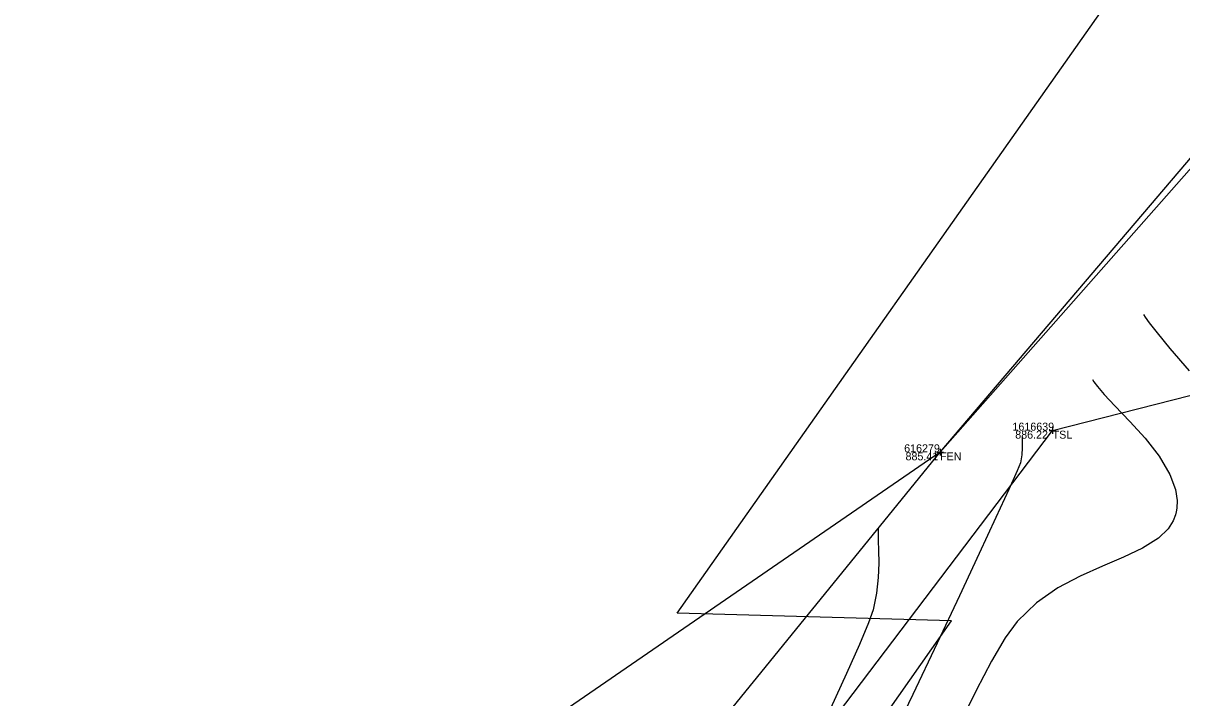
# Model space of a CAD drawing. Extents: x 1957117 to 1971063, y 701601 to 715861.
# Drawn here: x 1963771.2 to 1963821.9, y 707261.6 to 707291.1 of the extents above; entities that cross this region are included whole.
import ezdxf

# ---------------------------------------------------------------- set-up
doc = ezdxf.new("R2010")
doc.units = 0
for name, color, linetype in [('DT_X_Break_Line', 7, 'Continuous'), ('DT_X_Contour_Major', 7, 'Continuous'), ('DT_X_Contour_Minor', 7, 'Continuous'), ('DT_X_TIN_Hull', 7, 'Continuous'), ('PV_P_Drive', 7, 'Continuous'), ('PV_P_Shoulder', 7, 'Continuous'), ('RD_P_Cells', 7, 'Continuous'), ('RS_Raster1', 7, 'Continuous'), ('RW_X_Esmt_RR', 7, 'Continuous'), ('SC_Scratch1', 7, 'Continuous'), ('SC_Shading5', 7, 'Continuous')]:
    doc.layers.add(name, color=color, linetype=linetype)

msp = doc.modelspace()

# ---------------------------------------------------------------- linework, layer by layer
at = {"layer": 'DT_X_Break_Line'}
msp.add_lwpolyline([(1963549.31, 706900.902), (1963567.723, 706925.142), (1963581.753, 706948.682), (1963589.114, 706971.765), (1963604.241, 706992.933), (1963630.24, 707037.886), (1963653.883, 707082.082), (1963697.483, 707112.719), (1963727.123, 707153.396), (1963737.102, 707174.095), (1963750.986, 707197.42), (1963762.997, 707214.654), (1963786.295, 707233.762), (1963816.245, 707273.278), (1963881.4, 707289.893)], dxfattribs=at)
at = {"layer": 'DT_X_Contour_Major'}
msp.add_lwpolyline([(1963808.617, 707268.984), (1963808.613, 707268.904), (1963808.61, 707268.734), (1963808.613, 707268.456), (1963808.626, 707268.046), (1963808.636, 707267.475), (1963808.617, 707266.846), (1963808.545, 707266.163), (1963808.393, 707265.436), (1963808.192, 707264.874), (1963807.794, 707263.924), (1963807.229, 707262.651), (1963806.528, 707261.123)], dxfattribs=at)
msp.add_lwpolyline([(1963808.617, 707268.984), (1963808.613, 707268.904), (1963808.61, 707268.734), (1963808.613, 707268.456), (1963808.626, 707268.046), (1963808.636, 707267.475), (1963808.617, 707266.846), (1963808.545, 707266.163), (1963808.393, 707265.436), (1963808.192, 707264.874), (1963807.794, 707263.924), (1963807.229, 707262.651), (1963806.528, 707261.123)], dxfattribs=at)
at = {"layer": 'DT_X_Contour_Minor'}
for points in [[(1963820.213, 707278.365), (1963820.288, 707278.25), (1963820.469, 707277.995), (1963820.81, 707277.557), (1963821.374, 707276.876), (1963822.22, 707275.891)], [(1963820.213, 707278.365), (1963820.288, 707278.25), (1963820.469, 707277.995), (1963820.81, 707277.557), (1963821.374, 707276.876), (1963822.22, 707275.891)], [(1963817.985, 707275.509), (1963818.05, 707275.411), (1963818.207, 707275.203), (1963818.497, 707274.864), (1963818.962, 707274.367), (1963819.617, 707273.683), (1963820.286, 707272.943), (1963820.897, 707272.164), (1963821.376, 707271.358), (1963821.616, 707270.706), (1963821.688, 707270.216), (1963821.676, 707269.892), (1963821.65, 707269.73), (1963821.616, 707269.591), (1963821.515, 707269.329), (1963821.291, 707268.979), (1963820.87, 707268.575), (1963820.18, 707268.142), (1963819.35, 707267.749), (1963818.426, 707267.354), (1963817.454, 707266.917), (1963816.477, 707266.394), (1963815.541, 707265.744), (1963814.691, 707264.925), (1963814.172, 707264.209), (1963813.57, 707263.19), (1963812.897, 707261.912), (1963812.166, 707260.419)], [(1963817.985, 707275.509), (1963818.05, 707275.411), (1963818.207, 707275.203), (1963818.497, 707274.864), (1963818.962, 707274.367), (1963819.617, 707273.683), (1963820.286, 707272.943), (1963820.897, 707272.164), (1963821.376, 707271.358), (1963821.616, 707270.706), (1963821.688, 707270.216), (1963821.676, 707269.892), (1963821.65, 707269.73), (1963821.616, 707269.591), (1963821.515, 707269.329), (1963821.291, 707268.979), (1963820.87, 707268.575), (1963820.18, 707268.142), (1963819.35, 707267.749), (1963818.426, 707267.354), (1963817.454, 707266.917), (1963816.477, 707266.394), (1963815.541, 707265.744), (1963814.691, 707264.925), (1963814.172, 707264.209), (1963813.57, 707263.19), (1963812.897, 707261.912), (1963812.166, 707260.419)], [(1963814.907, 707273.02), (1963814.905, 707272.981), (1963814.905, 707272.895), (1963814.909, 707272.751), (1963814.913, 707272.531), (1963814.898, 707272.218), (1963814.834, 707271.869), (1963814.69, 707271.522), (1963814.323, 707270.705), (1963813.762, 707269.48), (1963813.034, 707267.909), (1963812.167, 707266.053), (1963811.189, 707263.974), (1963810.127, 707261.735), (1963809.01, 707259.397)], [(1963814.907, 707273.02), (1963814.905, 707272.981), (1963814.905, 707272.895), (1963814.909, 707272.751), (1963814.913, 707272.531), (1963814.898, 707272.218), (1963814.834, 707271.869), (1963814.69, 707271.522), (1963814.323, 707270.705), (1963813.762, 707269.48), (1963813.034, 707267.909), (1963812.167, 707266.053), (1963811.189, 707263.974), (1963810.127, 707261.735), (1963809.01, 707259.397)]]:
    msp.add_lwpolyline(points, dxfattribs=at)
at = {"layer": 'DT_X_TIN_Hull'}
msp.add_lwpolyline([(1963940.142, 707371.501), (1963857.209, 707326.887), (1963847.297, 707313.095), (1963811.321, 707272.33), (1963751.836, 707231.407), (1963753.826, 707219.029), (1963738.818, 707206.839), (1963703.286, 707168.809), (1963648.079, 707085.514)], dxfattribs=at)
at = {"layer": 'PV_P_Drive'}
for p, q in [((1963816.099, 707273.278), (1963816.391, 707273.278)), ((1963816.245, 707273.424), (1963816.245, 707273.132)), ((1963816.245, 707273.278), (1963816.245, 707273.278)), ((1963811.175, 707272.33), (1963811.467, 707272.33)), ((1963811.321, 707272.476), (1963811.321, 707272.184)), ((1963811.321, 707272.33), (1963811.321, 707272.33))]:
    msp.add_line(p, q, dxfattribs=at)
at = {"layer": 'RD_P_Cells'}
msp.add_lwpolyline([(1963751.836, 707231.407), (1963783.881, 707233.072), (1963786.638, 707241.96), (1963811.321, 707272.33), (1963856.229, 707325.106)], dxfattribs=at)
at = {"layer": 'RW_X_Esmt_RR'}
msp.add_lwpolyline([(1963697.364, 707102.392), (1963811.822, 707264.962), (1963799.822, 707265.288), (1964553.531, 708335.813)], dxfattribs=at)
at = {"layer": 'SC_Shading5'}
for points in [[(1963589.678, 706586.994), (1963626.625, 706689.548), (1963651.76, 706746.832), (1963668.09, 706778.596), (1963682.768, 706805.402), (1963734.424, 706911.594), (1963826.849, 707116.717), (1963877.258, 707215.645), (1963964.981, 707354.472), (1964070.526, 707509.355), (1964132.574, 707601.994), (1964163.9, 707642.169), (1964191.2, 707685.167), (1964278.98, 707807.131), (1964326.11, 707874.364), (1964396.427, 707968.962), (1964508.519, 708133.679), (1964655.588, 708336.552), (1964745.319, 708429.172), (1964840.327, 708522.317), (1964988.178, 708660.245), (1965089.796, 708739.041), (1965251.743, 708835.216), (1965415.807, 708922.048), (1965866.2, 709149.38), (1966173.543, 709294.131), (1966283.627, 709338.196), (1966534.003, 709419.214), (1966689.084, 709471.266), (1967008.468, 709641.817), (1967166.677, 709750.124), (1967422.113, 709931.083), (1967818.707, 710198.831), (1968187.021, 710459.852), (1968360.589, 710592.493), (1968496.543, 710707.847), (1968606.427, 710809.378), (1968733.391, 710937.091), (1968807.28, 711025.4), (1968843.008, 711077.094), (1968863.233, 711106.099), (1968909.747, 711171.311), (1968974.133, 711279.559), (1969130.932, 711546.915), (1969247.433, 711744.686), (1969402.714, 712016.424), (1969505.287, 712191.789), (1969666.311, 712460.805), (1969771.586, 712639.896), (1969880.058, 712820.917), (1969964.994, 712955.706), (1969990.005, 713000.084), (1970030.065, 713068.479)], [(1963609.915, 706579.703), (1963646.615, 706681.572), (1963671.193, 706737.585), (1963687.092, 706768.511), (1963701.884, 706795.526), (1963753.906, 706902.469), (1963846.249, 707107.41), (1963895.973, 707204.994), (1963982.966, 707342.667), (1964088.35, 707497.312), (1964150.015, 707589.379), (1964181.502, 707629.761), (1964209.024, 707673.109), (1964296.517, 707794.674), (1964343.552, 707861.772), (1964413.958, 707956.489), (1964526.123, 708121.313), (1964672.104, 708322.686), (1964760.576, 708414.006), (1964855.195, 708506.77), (1965002.134, 708643.847), (1965101.925, 708721.226), (1965262.272, 708816.451), (1965425.685, 708902.939), (1965875.63, 709130.044), (1966182.13, 709274.398), (1966290.944, 709317.954), (1966540.737, 709398.785), (1966697.632, 709451.445), (1967019.644, 709623.399), (1967178.971, 709732.471), (1967434.35, 709913.39), (1967830.945, 710181.14), (1968199.774, 710442.525), (1968374.086, 710575.735), (1968510.806, 710691.739), (1968621.36, 710793.889), (1968749.296, 710922.58), (1968824.413, 711012.355), (1968860.678, 711064.827), (1968880.812, 711093.701), (1968927.778, 711159.547), (1968992.655, 711268.62), (1969149.476, 711536.015), (1969266.039, 711733.891), (1969421.336, 712005.657), (1969523.8, 712180.835), (1969684.812, 712449.831), (1969790.084, 712628.917), (1969898.385, 712809.653), (1969983.474, 712944.685), (1970008.657, 712989.367), (1970048.626, 713057.607)]]:
    msp.add_spline(points, degree=3, dxfattribs=at)

# ---------------------------------------------------------------- texts
at = {"layer": 'PV_P_Shoulder'}
for s, p in [('886.22', (1963814.608, 707272.928)), ('885.41', (1963809.81, 707271.98))]:
    msp.add_text(s, height=0.35, dxfattribs=at).set_placement(p)
at = {"layer": 'RS_Raster1'}
for s, p in [('1616639', (1963814.487, 707273.278)), ('616279', (1963809.75, 707272.33))]:
    msp.add_text(s, height=0.35, dxfattribs=at).set_placement(p)
at = {"layer": 'SC_Scratch1'}
for s, p in [('TSL', (1963816.245, 707272.928)), ('FEN', (1963811.321, 707271.98))]:
    msp.add_text(s, height=0.35, dxfattribs=at).set_placement(p)

doc.saveas('drawing.dxf')
